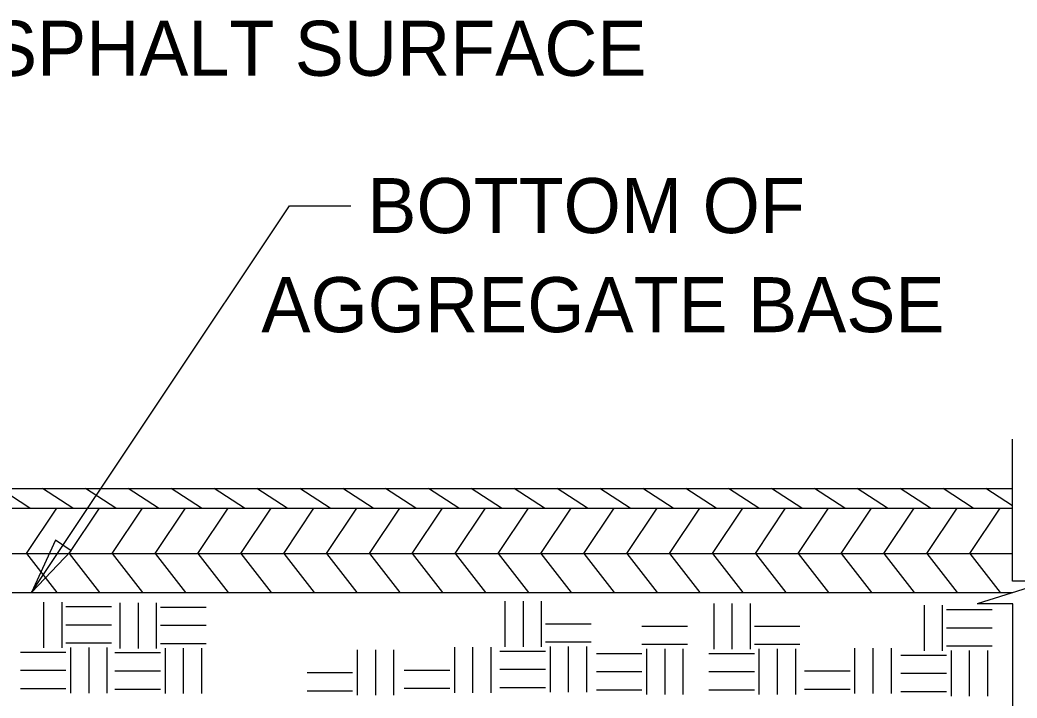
# Model space of a CAD drawing. Extents: x -1609 to 1184, y -412 to 394.
# Drawn here: x 602.42 to 607.49, y 246.02 to 249.47 of the extents above; entities that cross this region are included whole.
import ezdxf

# ---------------------------------------------------------------- set-up
doc = ezdxf.new("R2010")
doc.units = 0
for name, color, linetype in [('Default', 7, 'Continuous'), ('SH_Data', 7, 'Continuous'), ('ST_Details', 7, 'Continuous'), ('ST_Text', 7, 'Continuous')]:
    doc.layers.add(name, color=color, linetype=linetype)

msp = doc.modelspace()

# ---------------------------------------------------------------- linework, layer by layer
at = {"layer": 'Default'}
for p, q in [((598.3883, 247.0897), (607.4719, 247.0897)), ((602.4738, 246.9899), (602.3195, 247.0897)), ((602.6918, 246.9899), (602.5376, 247.0897)), ((602.9099, 246.9899), (602.7557, 247.0897)), ((603.1282, 246.9899), (602.9739, 247.0897)), ((603.3463, 246.9899), (603.192, 247.0897)), ((603.5643, 246.9899), (603.4101, 247.0897)), ((603.7825, 246.9899), (603.6282, 247.0897)), ((604.0005, 246.9899), (603.8462, 247.0897)), ((604.2188, 246.9899), (604.0646, 247.0897)), ((604.4368, 246.9899), (604.2826, 247.0897)), ((604.6549, 246.9899), (604.5007, 247.0897)), ((604.873, 246.9899), (604.7188, 247.0897)), ((605.0912, 246.9899), (604.937, 247.0897)), ((605.3093, 246.9899), (605.1551, 247.0897)), ((605.5274, 246.9899), (605.3732, 247.0897)), ((605.7455, 246.9899), (605.5913, 247.0897)), ((605.9637, 246.9899), (605.8095, 247.0897)), ((606.1818, 246.9899), (606.0276, 247.0897)), ((606.3999, 246.9899), (606.2457, 247.0897)), ((606.618, 246.9899), (606.4638, 247.0897)), ((606.8361, 246.9899), (606.6819, 247.0897)), ((607.0543, 246.9899), (606.9001, 247.0897)), ((607.2724, 246.9899), (607.1182, 247.0897)), ((607.4719, 247.0019), (607.3362, 247.0897)), ((598.3883, 246.9899), (607.4719, 246.9899)), ((602.4555, 246.7585), (602.6098, 246.9899)), ((602.6736, 246.7585), (602.8279, 246.9899)), ((602.8917, 246.7585), (603.046, 246.9899)), ((603.1099, 246.7585), (603.2641, 246.9899)), ((603.328, 246.7585), (603.4822, 246.9899)), ((603.5462, 246.7585), (603.7004, 246.9899)), ((603.7643, 246.7585), (603.9185, 246.9899)), ((603.9823, 246.7585), (604.1366, 246.9899)), ((604.2005, 246.7585), (604.3547, 246.9899)), ((604.4186, 246.7585), (604.5728, 246.9899)), ((604.6367, 246.7585), (604.7909, 246.9899)), ((604.8549, 246.7585), (605.0091, 246.9899)), ((605.073, 246.7585), (605.2272, 246.9899)), ((605.291, 246.7585), (605.4453, 246.9899)), ((605.5092, 246.7585), (605.6634, 246.9899)), ((605.7273, 246.7585), (605.8815, 246.9899)), ((605.9454, 246.7585), (606.0996, 246.9899)), ((606.1636, 246.7585), (606.3178, 246.9899)), ((606.3817, 246.7585), (606.5359, 246.9899)), ((606.5998, 246.7585), (606.754, 246.9899)), ((606.8179, 246.7585), (606.9721, 246.9899)), ((607.036, 246.7585), (607.1902, 246.9899)), ((607.2541, 246.7585), (607.4084, 246.9899)), ((598.3883, 246.7585), (607.4734, 246.7585)), ((602.4556, 246.7585), (602.6098, 246.5601)), ((602.6737, 246.7585), (602.8279, 246.5601)), ((602.8918, 246.7585), (603.046, 246.5601)), ((603.1099, 246.7585), (603.2642, 246.5601)), ((603.3281, 246.7585), (603.4823, 246.5601)), ((603.5462, 246.7585), (603.7004, 246.5601)), ((603.7644, 246.7585), (603.9186, 246.5601)), ((603.9824, 246.7585), (604.1367, 246.5601)), ((604.2005, 246.7585), (604.3548, 246.5601)), ((604.4186, 246.7585), (604.5729, 246.5601)), ((604.6367, 246.7585), (604.791, 246.5601)), ((604.8549, 246.7585), (605.0091, 246.5601)), ((605.073, 246.7585), (605.2272, 246.5601)), ((605.2911, 246.7585), (605.4453, 246.5601)), ((605.5092, 246.7585), (605.6635, 246.5601)), ((605.7274, 246.7585), (605.8816, 246.5601)), ((605.9455, 246.7585), (606.0997, 246.5601)), ((606.1636, 246.7585), (606.3179, 246.5601)), ((606.3817, 246.7585), (606.5359, 246.5601)), ((606.5999, 246.7585), (606.7541, 246.5601)), ((606.818, 246.7585), (606.9722, 246.5601)), ((607.0361, 246.7585), (607.1903, 246.5601)), ((607.2542, 246.7585), (607.4084, 246.5601)), ((598.3883, 246.5601), (607.4734, 246.5601))]:
    msp.add_line(p, q, dxfattribs=at)
msp.add_lwpolyline([(602.6836, 246.7724), (602.6039, 246.8266), (602.4813, 246.5601)], close=True, dxfattribs=at)
at = {"layer": 'ST_Details'}
for p, q in [((607.4712, 246.6175), (607.4712, 247.3406)), ((607.6548, 246.6175), (607.2921, 246.5026)), ((607.6548, 246.6175), (607.4712, 246.6175)), ((607.4734, 246.5026), (607.2921, 246.5026)), ((607.4734, 245.7529), (607.4734, 246.5026))]:
    msp.add_line(p, q, dxfattribs=at)
at = {"layer": 'ST_Text'}
for p, q in [((602.4813, 246.5601), (603.7945, 248.5277)), ((603.7945, 248.5277), (604.1057, 248.5277)), ((602.5428, 246.5109), (602.5428, 246.2793)), ((602.6354, 246.5109), (602.6354, 246.2793)), ((602.931, 246.5079), (602.931, 246.2762)), ((603.0236, 246.5079), (603.0236, 246.2762)), ((603.1163, 246.5079), (603.1163, 246.2762)), ((604.8892, 246.516), (604.8892, 246.2844)), ((604.9819, 246.516), (604.9819, 246.2844)), ((605.0746, 246.516), (605.0746, 246.2844)), ((605.9522, 246.5038), (605.9522, 246.2721)), ((606.0448, 246.5038), (606.0448, 246.2721)), ((606.1375, 246.5038), (606.1375, 246.2721)), ((602.6569, 246.4894), (602.8885, 246.4894)), ((603.1377, 246.4863), (603.3694, 246.4863)), ((607.0219, 246.4956), (607.0219, 246.264)), ((607.1146, 246.4956), (607.1146, 246.264)), ((607.1361, 246.4741), (607.3677, 246.4741)), ((602.6569, 246.3967), (602.8885, 246.3967)), ((603.1377, 246.3937), (603.3694, 246.3937)), ((605.096, 246.4019), (605.3277, 246.4019)), ((605.5866, 246.3896), (605.8182, 246.3896)), ((606.159, 246.3896), (606.3906, 246.3896)), ((607.1361, 246.3814), (607.3677, 246.3814)), ((602.6569, 246.304), (602.8885, 246.304)), ((603.1377, 246.301), (603.3694, 246.301)), ((605.096, 246.3092), (605.3277, 246.3092)), ((602.4252, 246.2577), (602.6569, 246.2577)), ((602.68, 246.2809), (602.68, 246.0492)), ((602.7727, 246.2809), (602.7727, 246.0492)), ((602.8653, 246.2809), (602.8653, 246.0492)), ((602.9061, 246.2547), (603.1377, 246.2547)), ((603.1609, 246.2779), (603.1609, 246.0462)), ((603.2536, 246.2779), (603.2536, 246.0462)), ((603.3462, 246.2779), (603.3462, 246.0462)), ((604.138, 246.2697), (604.138, 246.038)), ((604.2307, 246.2697), (604.2307, 246.038)), ((604.3233, 246.2697), (604.3233, 246.038)), ((604.6327, 246.2819), (604.6327, 246.0503)), ((604.7253, 246.2819), (604.7253, 246.0503)), ((604.818, 246.2819), (604.818, 246.0503)), ((604.8644, 246.2629), (605.096, 246.2629)), ((605.1192, 246.286), (605.1192, 246.0544)), ((605.2118, 246.286), (605.2118, 246.0544)), ((605.3045, 246.286), (605.3045, 246.0544)), ((605.355, 246.2506), (605.5866, 246.2506)), ((605.5866, 246.2969), (605.8182, 246.2969)), ((605.6098, 246.2738), (605.6098, 246.0421)), ((605.7024, 246.2738), (605.7024, 246.0421)), ((605.7951, 246.2738), (605.7951, 246.0421)), ((605.9273, 246.2506), (606.159, 246.2506)), ((606.159, 246.2969), (606.3906, 246.2969)), ((606.1821, 246.2738), (606.1821, 246.0421)), ((606.2748, 246.2738), (606.2748, 246.0421)), ((606.3674, 246.2738), (606.3674, 246.0421)), ((606.6686, 246.2779), (606.6686, 246.0462)), ((606.7613, 246.2779), (606.7613, 246.0462)), ((606.8539, 246.2779), (606.8539, 246.0462)), ((607.1361, 246.2887), (607.3677, 246.2887)), ((607.1592, 246.2656), (607.1592, 246.0339)), ((607.2519, 246.2656), (607.2519, 246.0339)), ((607.3445, 246.2656), (607.3445, 246.0339)), ((606.9044, 246.2424), (607.1361, 246.2424)), ((602.4252, 246.1651), (602.6569, 246.1651)), ((602.9061, 246.162), (603.1377, 246.162)), ((603.8832, 246.1539), (604.1148, 246.1539)), ((604.3779, 246.1661), (604.6095, 246.1661)), ((604.8644, 246.1702), (605.096, 246.1702)), ((605.355, 246.1579), (605.5866, 246.1579)), ((605.9273, 246.1579), (606.159, 246.1579)), ((606.4138, 246.162), (606.6455, 246.162)), ((606.9044, 246.1498), (607.1361, 246.1498)), ((602.4252, 246.0724), (602.6569, 246.0724)), ((602.9061, 246.0694), (603.1377, 246.0694)), ((603.8832, 246.0612), (604.1148, 246.0612)), ((604.3779, 246.0735), (604.6095, 246.0735)), ((604.8644, 246.0776), (605.096, 246.0776)), ((605.355, 246.0653), (605.5866, 246.0653)), ((605.9273, 246.0653), (606.159, 246.0653)), ((606.4138, 246.0694), (606.6455, 246.0694)), ((606.9044, 246.0571), (607.1361, 246.0571))]:
    msp.add_line(p, q, dxfattribs=at)

# ---------------------------------------------------------------- texts
at = {"layer": 'SH_Data'}
for s, p in [('ASPHALT SURFACE', (602.0105, 249.1887)), ('BOTTOM OF', (604.1898, 248.3886)), ('AGGREGATE BASE', (603.6509, 247.8846))]:
    msp.add_text(s, height=0.28, dxfattribs=at).set_placement(p)

doc.saveas('drawing.dxf')
